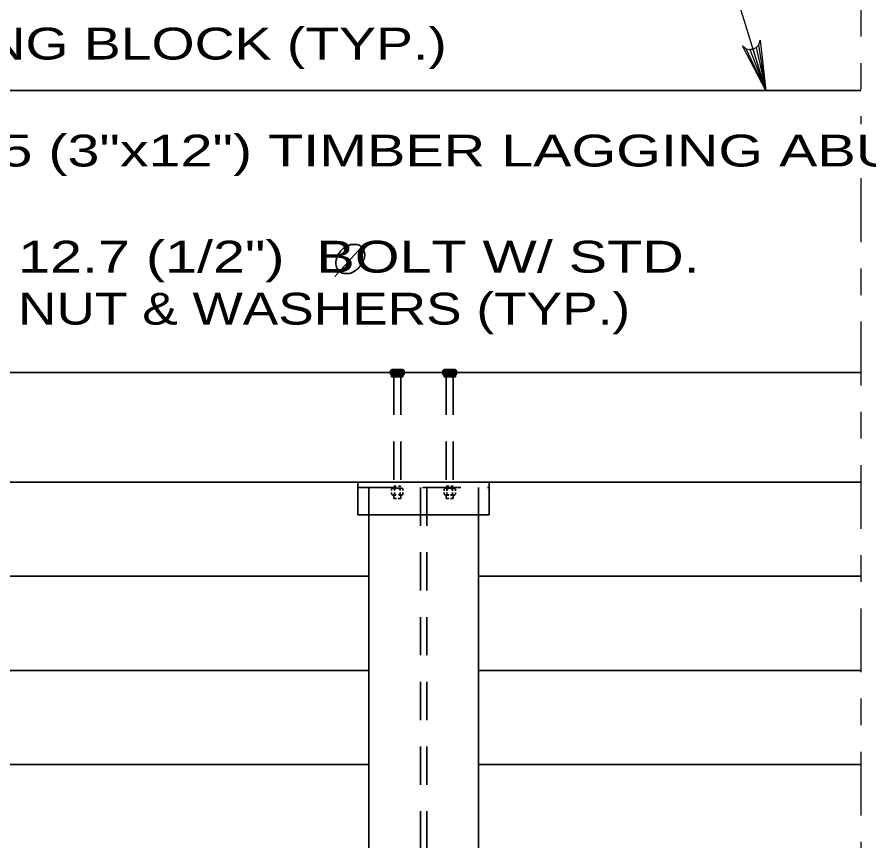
# Model space of a CAD drawing. Extents: x -6.4 to 73.1, y -66 to 0.
# Drawn here: x 44.785 to 47.996, y -17.747 to -14.643 of the extents above; entities that cross this region are included whole.
import ezdxf

# ---------------------------------------------------------------- set-up
doc = ezdxf.new("R2010")
doc.units = 0
doc.header["$LTSCALE"] = 0.048
doc.header["$PDMODE"] = 32
doc.header["$PDSIZE"] = 0.024
doc.linetypes.add('DOT_DASHED', pattern=[7.7, 5, -1.2, 0.3, -1.2])
doc.linetypes.add('MEDIUM_DASHED', pattern=[4.5, 3, -1.5])
for name, color, linetype, lineweight in [('3', 7, 'Continuous', 35), ('4', 7, 'Continuous', 25), ('5', 7, 'Continuous', 25), ('52', 7, 'Continuous', 25), ('8', 7, 'Continuous', 25)]:
    doc.layers.add(name, color=color, linetype=linetype, lineweight=lineweight)

msp = doc.modelspace()

# ---------------------------------------------------------------- linework, layer by layer
at = {"layer": '3'}
for p, q in [((42.54125, -14.91892), (47.965, -14.91892)), ((41.69617, -15.98183), (47.965, -15.98183)), ((46.19692, -15.99775), (46.19692, -15.98558)), ((46.23458, -15.98183), (46.20225, -15.98183)), ((46.20792, -15.98558), (46.20792, -15.99775)), ((46.22925, -15.98558), (46.22925, -15.99775)), ((46.39475, -15.99775), (46.39475, -15.98558)), ((46.39967, -15.98183), (46.432, -15.98183)), ((46.405, -15.98558), (46.405, -15.99775)), ((46.42633, -15.98558), (46.42633, -15.99775)), ((46.43733, -15.99775), (46.43733, -15.98558)), ((46.43733, -15.99775), (46.39475, -15.99775)), ((41.69617, -16.39525), (47.965, -16.39525)), ((46.06958, -16.39525), (46.06958, -16.51825)), ((46.56475, -16.39525), (46.56475, -16.51825)), ((46.1965, -16.42667), (46.1965, -16.42133)), ((46.1965, -16.43967), (46.1965, -16.43342)), ((46.23425, -16.41758), (46.20183, -16.41758)), ((46.214, -16.41033), (46.20508, -16.41033)), ((46.20758, -16.42133), (46.20758, -16.42667)), ((46.20758, -16.43342), (46.20758, -16.43967)), ((46.23133, -16.41033), (46.223, -16.41033)), ((46.22892, -16.42133), (46.22892, -16.42667)), ((46.22892, -16.43342), (46.22892, -16.43967)), ((46.23917, -16.42667), (46.23917, -16.42133)), ((46.23917, -16.43967), (46.23917, -16.43342)), ((46.39508, -16.42725), (46.39508, -16.42133)), ((46.39508, -16.43967), (46.39508, -16.43333)), ((46.40008, -16.41758), (46.43242, -16.41758)), ((46.40292, -16.41033), (46.41242, -16.41033)), ((46.40542, -16.42133), (46.40542, -16.42725)), ((46.40542, -16.43333), (46.40542, -16.43967)), ((46.41958, -16.41033), (46.42917, -16.41033)), ((46.42675, -16.42133), (46.42675, -16.42725)), ((46.42675, -16.43333), (46.42675, -16.43967)), ((46.43775, -16.42725), (46.43775, -16.42133)), ((46.43775, -16.43967), (46.43775, -16.43333)), ((46.21292, -16.44342), (46.20183, -16.44342)), ((46.20508, -16.44342), (46.20508, -16.45625)), ((46.21458, -16.45625), (46.20508, -16.45625)), ((46.23133, -16.45625), (46.22183, -16.45625)), ((46.23425, -16.44342), (46.22342, -16.44342)), ((46.23133, -16.44342), (46.23133, -16.45625)), ((46.40008, -16.44342), (46.41242, -16.44342)), ((46.40292, -16.44342), (46.40292, -16.45625)), ((46.40292, -16.45625), (46.41242, -16.45625)), ((46.41842, -16.44342), (46.43242, -16.44342)), ((46.41842, -16.45625), (46.42917, -16.45625)), ((46.42917, -16.44342), (46.42917, -16.45625)), ((46.06958, -16.51825), (46.56475, -16.51825)), ((46.1105, -16.51825), (46.1105, -18.268)), ((46.52375, -16.51825), (46.52375, -18.268)), ((44.39775, -16.74958), (46.1105, -16.74958)), ((46.52375, -16.74958), (47.965, -16.74958)), ((44.39775, -17.10392), (46.1105, -17.10392)), ((46.52375, -17.10392), (47.965, -17.10392)), ((44.39775, -17.45825), (46.1105, -17.45825)), ((46.52375, -17.45825), (47.965, -17.45825))]:
    msp.add_line(p, q, dxfattribs=at)
at = {"layer": '3', "linetype": 'MEDIUM_DASHED'}
for p, q in [((46.20508, -15.99775), (46.20508, -16.41758)), ((46.23133, -15.99775), (46.23133, -16.41758)), ((46.40292, -15.99775), (46.40292, -16.41758)), ((46.42917, -15.99775), (46.42917, -16.41758))]:
    msp.add_line(p, q, dxfattribs=at)
at = {"layer": '3'}
msp.add_lwpolyline([(46.19692, -15.99775), (46.2395, -15.99775), (46.2395, -15.98558)], dxfattribs=at)
for centre, radius, start, end in [((46.20238, -15.98775), 0.00592, 88.17294, 158.71305), ((46.20238, -15.98775), 0.00592, 21.28694, 88.17294), ((46.21856, -15.99879), 0.01696, 51.05, 128.95), ((46.23436, -15.98722), 0.00539, 17.45181, 162.54819), ((46.39984, -15.98722), 0.00539, 17.45181, 162.54819), ((46.41564, -15.99879), 0.01696, 51.05, 128.95), ((46.43183, -15.98775), 0.00592, 91.82706, 158.71306), ((46.43183, -15.98775), 0.00592, 21.28694, 91.82706), ((46.20207, -16.42351), 0.00592, 88.17294, 158.71305), ((46.20207, -16.42351), 0.00592, 21.28694, 88.17294), ((46.21825, -16.43455), 0.01696, 51.05, 128.95), ((46.23405, -16.42298), 0.00539, 17.45181, 162.54819), ((46.40029, -16.42298), 0.00539, 17.45181, 162.54819), ((46.41609, -16.43455), 0.01696, 51.05, 128.95), ((46.43227, -16.42351), 0.00592, 91.82706, 158.71306), ((46.43227, -16.42351), 0.00592, 21.28694, 91.82706), ((46.20207, -16.4375), 0.00592, 201.28694, 271.82706), ((46.20207, -16.4375), 0.00592, 271.82706, 338.71306), ((46.21825, -16.42646), 0.01696, 231.05, 256.0077), ((46.21825, -16.42646), 0.01696, 284.34274, 308.95), ((46.23405, -16.43803), 0.00539, 197.45181, 342.54819), ((46.40029, -16.43803), 0.00539, 197.45181, 342.54819), ((46.41609, -16.42646), 0.01696, 231.05, 257.49177), ((46.41609, -16.42646), 0.01696, 277.88621, 308.95), ((46.43227, -16.4375), 0.00592, 201.28694, 268.17294), ((46.43227, -16.4375), 0.00592, 268.17294, 338.71305)]:
    msp.add_arc(centre, radius, start, end, dxfattribs=at)
for p in [(46.20408, -15.982), (46.20467, -15.982), (46.20525, -15.982), (46.2055, -15.98258), (46.20583, -15.982), (46.20617, -15.98258), (46.20642, -15.982), (46.20642, -15.98317), (46.20675, -15.98258), (46.207, -15.982), (46.207, -15.98317), (46.20733, -15.98258), (46.20733, -15.98375), (46.20758, -15.982), (46.20758, -15.98317), (46.20758, -15.98433), (46.20792, -15.98258), (46.20792, -15.98375), (46.20792, -15.98492), (46.20825, -15.982), (46.20825, -15.98317), (46.20825, -15.98433), (46.2085, -15.98258), (46.2085, -15.98375), (46.2085, -15.98492), (46.20875, -15.982), (46.20875, -15.98317), (46.20875, -15.98433), (46.20908, -15.98258), (46.20908, -15.98375), (46.20933, -15.982), (46.20933, -15.98317), (46.20933, -15.98433), (46.20967, -15.98258), (46.20967, -15.98375), (46.21, -15.982), (46.21, -15.98317), (46.21025, -15.98258), (46.21025, -15.98375), (46.21058, -15.982), (46.21058, -15.98317), (46.21083, -15.98258), (46.21117, -15.982), (46.21117, -15.98317), (46.21142, -15.98258), (46.21175, -15.982), (46.21175, -15.98317), (46.212, -15.98258), (46.21233, -15.982), (46.21258, -15.98258), (46.21292, -15.982), (46.21325, -15.98258), (46.2135, -15.982), (46.21408, -15.982), (46.21467, -15.982), (46.21533, -15.982), (46.21583, -15.982), (46.22117, -15.982), (46.22175, -15.982), (46.22242, -15.982), (46.22292, -15.982), (46.22358, -15.982), (46.22383, -15.98258), (46.22417, -15.982), (46.22442, -15.98258), (46.22475, -15.982), (46.225, -15.98258), (46.22533, -15.982), (46.22533, -15.98317), (46.22567, -15.98258), (46.22592, -15.982), (46.22592, -15.98317), (46.22617, -15.98258), (46.2265, -15.982), (46.2265, -15.98317), (46.22675, -15.98258), (46.22675, -15.98375), (46.22708, -15.982), (46.22708, -15.98317), (46.22742, -15.98258), (46.22742, -15.98375), (46.22767, -15.982), (46.22767, -15.98317), (46.22767, -15.98433), (46.228, -15.98258), (46.228, -15.98375), (46.22825, -15.982), (46.22825, -15.98317), (46.22825, -15.98433), (46.22858, -15.98258), (46.22858, -15.98375), (46.22858, -15.98492), (46.22883, -15.982), (46.22883, -15.98317), (46.22883, -15.98433), (46.22917, -15.98258), (46.22917, -15.98375), (46.22917, -15.98492), (46.22925, -15.98258), (46.22925, -15.98375), (46.22925, -15.98492), (46.22958, -15.982), (46.22958, -15.98317), (46.22958, -15.98433), (46.22983, -15.98258), (46.22983, -15.98375), (46.23017, -15.982), (46.23017, -15.98317), (46.23042, -15.98258), (46.23075, -15.982), (46.23075, -15.98317), (46.231, -15.98258), (46.23133, -15.982), (46.23167, -15.98258), (46.23192, -15.982), (46.2325, -15.982), (46.23308, -15.982), (46.40117, -15.982), (46.40175, -15.982), (46.40233, -15.982), (46.40258, -15.98258), (46.40292, -15.982), (46.40325, -15.98258), (46.4035, -15.982), (46.4035, -15.98317), (46.40383, -15.98258), (46.40408, -15.982), (46.40408, -15.98317), (46.40442, -15.98258), (46.40442, -15.98375), (46.40467, -15.982), (46.40467, -15.98317), (46.40467, -15.98433), (46.405, -15.98258), (46.405, -15.98375), (46.405, -15.98492), (46.40508, -15.98258), (46.40508, -15.98375), (46.40508, -15.98492), (46.40533, -15.982), (46.40533, -15.98317), (46.40533, -15.98433), (46.40567, -15.98258), (46.40567, -15.98375), (46.40567, -15.98492), (46.406, -15.982), (46.406, -15.98317), (46.406, -15.98433), (46.40625, -15.98258), (46.40625, -15.98375), (46.40658, -15.982), (46.40658, -15.98317), (46.40658, -15.98433), (46.40683, -15.98258), (46.40683, -15.98375), (46.40717, -15.982), (46.40717, -15.98317), (46.40742, -15.98258), (46.40742, -15.98375), (46.40775, -15.982), (46.40775, -15.98317), (46.40808, -15.98258), (46.40833, -15.982), (46.40833, -15.98317), (46.40858, -15.98258), (46.40892, -15.982), (46.40892, -15.98317), (46.40925, -15.98258), (46.4095, -15.982), (46.40983, -15.98258), (46.41008, -15.982), (46.41042, -15.98258), (46.41067, -15.982), (46.41133, -15.982), (46.41183, -15.982), (46.4125, -15.982), (46.41308, -15.982), (46.41842, -15.982), (46.41892, -15.982), (46.41958, -15.982), (46.42017, -15.982), (46.42075, -15.982), (46.421, -15.98258), (46.42133, -15.982), (46.42167, -15.98258), (46.42192, -15.982), (46.42225, -15.98258), (46.4225, -15.982), (46.4225, -15.98317), (46.42275, -15.98258), (46.42308, -15.982), (46.42308, -15.98317), (46.42342, -15.98258), (46.42367, -15.982), (46.42367, -15.98317), (46.424, -15.98258), (46.424, -15.98375), (46.42425, -15.982), (46.42425, -15.98317), (46.42458, -15.98258), (46.42458, -15.98375), (46.42483, -15.982), (46.42483, -15.98317), (46.42483, -15.98433), (46.42517, -15.98258), (46.42517, -15.98375), (46.4255, -15.982), (46.4255, -15.98317), (46.4255, -15.98433), (46.42575, -15.98258), (46.42575, -15.98375), (46.42575, -15.98492), (46.426, -15.982), (46.426, -15.98317), (46.426, -15.98433), (46.42633, -15.98258), (46.42633, -15.98375), (46.42633, -15.98492), (46.42667, -15.982), (46.42667, -15.98317), (46.42667, -15.98433), (46.42692, -15.98258), (46.42692, -15.98375), (46.42725, -15.982), (46.42725, -15.98317), (46.4275, -15.98258), (46.42783, -15.982), (46.42783, -15.98317), (46.42808, -15.98258), (46.42842, -15.982), (46.42875, -15.98258), (46.429, -15.982), (46.42958, -15.982), (46.43017, -15.982)]:
    msp.add_point(p, dxfattribs=at)
at = {"layer": '4'}
msp.add_line((47.60767, -14.91892), (47.28, -13.86325), dxfattribs=at)
at = {"layer": '4', "linetype": 'DOT_DASHED'}
for p, q in [((47.965, -13.936), (47.965, -15.04658)), ((47.965, -15.25033), (47.965, -19.65833))]:
    msp.add_line(p, q, dxfattribs=at)
at = {"layer": '5', "lineweight": 35}
msp.add_line((45.98317, -15.61992), (46.09517, -15.49733), dxfattribs=at)
msp.add_spline([(46.0835, -15.50942), (46.07475, -15.50258), (46.066, -15.50017), (46.055, -15.49917), (46.04875, -15.49917), (46.038, -15.50167), (46.02817, -15.50617), (46.02125, -15.51008), (46.008, -15.52067), (45.99767, -15.53417), (45.99142, -15.54683), (45.98775, -15.55842), (45.98667, -15.56917), (45.98775, -15.57842), (45.99225, -15.59158), (45.997, -15.59842), (46.00667, -15.60567), (46.02117, -15.60917), (46.03767, -15.60867), (46.0585, -15.59917), (46.07375, -15.58608), (46.08525, -15.57017), (46.09275, -15.55358), (46.09525, -15.53517), (46.092, -15.52333), (46.084, -15.50942)], degree=3, dxfattribs=at)
at = {"layer": '52'}
msp.add_lwpolyline([(47.60767, -14.91892), (47.519, -14.75125), (47.53275, -14.762), (47.54692, -14.76533), (47.5595, -14.76375), (47.57083, -14.758), (47.5805, -14.74717), (47.58575, -14.7305), (47.60767, -14.91892), (47.5805, -14.74717), (47.57083, -14.758), (47.60767, -14.91892), (47.5595, -14.76375), (47.54692, -14.76533), (47.60767, -14.91892), (47.53275, -14.762)], dxfattribs=at)
at = {"layer": '8', "linetype": 'MEDIUM_DASHED', "lineweight": 35}
for p, q in [((46.06958, -16.41492), (46.56475, -16.41492)), ((46.11058, -16.41492), (46.11058, -16.51825)), ((46.30542, -16.41492), (46.30542, -20.04942)), ((46.329, -16.41492), (46.329, -20.06425)), ((46.52375, -16.41492), (46.52375, -16.51825))]:
    msp.add_line(p, q, dxfattribs=at)

# ---------------------------------------------------------------- texts
at = {"layer": '4'}
for s, width, p in [('12.7 (1/2")  BOLT W/ STD.', 1.35, (44.78892, -15.60558)), ('NUT & WASHERS (TYP.)', 1.25, (44.78892, -15.80142))]:
    msp.add_text(s, height=0.12, dxfattribs=dict(at, width=width)).set_placement(p)
at = {"layer": '5'}
for s, width, p in [('NAILING BLOCK (TYP.)', 1.3, (44.14425, -14.80283)), ('76x305 (3"x12") TIMBER LAGGING ABUT.', 1.35, (44.13217, -15.20583))]:
    msp.add_text(s, height=0.12, dxfattribs=dict(at, width=width)).set_placement(p)

doc.saveas('drawing.dxf')
